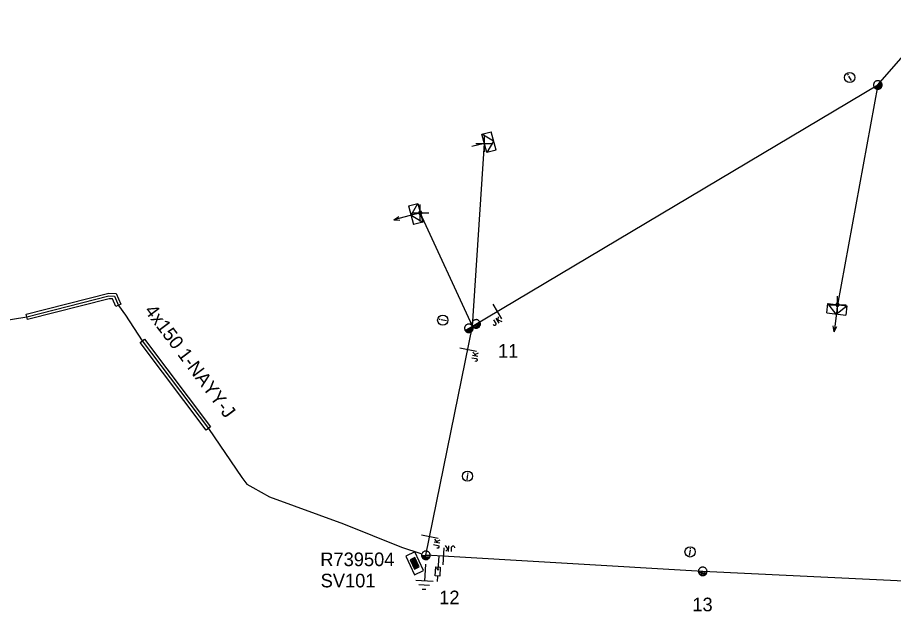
# Model space of a CAD drawing. Extents: x -544780 to -541582, y -1198995 to -1196551.
# Drawn here: x -542113.7 to -542049.5, y -1198907.5 to -1198863.9 of the extents above; entities that cross this region are included whole.
import ezdxf

# ---------------------------------------------------------------- set-up
doc = ezdxf.new("R2010")
doc.units = 0
for name, color, linetype in [('Vrstva 1', 7, 'Continuous'), ('Vrstva 10', 7, 'Continuous'), ('Vrstva 13', 7, 'Continuous'), ('Vrstva 14', 7, 'Continuous'), ('Vrstva 15', 7, 'Continuous'), ('Vrstva 16', 7, 'Continuous'), ('Vrstva 18', 7, 'Continuous'), ('Vrstva 2', 7, 'Continuous'), ('Vrstva 20', 7, 'Continuous'), ('Vrstva 28', 7, 'Continuous'), ('Vrstva 29', 7, 'Continuous'), ('Vrstva 30', 7, 'Continuous'), ('Vrstva 31', 7, 'Continuous'), ('Vrstva 34', 7, 'Continuous'), ('Vrstva 36', 7, 'Continuous'), ('Vrstva 5', 7, 'Continuous'), ('Vrstva 54', 7, 'Continuous'), ('Vrstva 6', 7, 'Continuous'), ('Vrstva 8', 7, 'Continuous'), ('Vrstva 9', 7, 'Continuous')]:
    doc.layers.add(name, color=color, linetype=linetype)

# ---------------------------------------------------------------- blocks, each defined once
blk = doc.blocks.new('NN440')
at = {"layer": 'Vrstva 2'}
for points in [[(0.63, 0), (0.63, 0.06), (0.62, 0.13), (0.6, 0.19), (0.58, 0.25), (0.55, 0.31), (0.51, 0.37), (0.47, 0.42), (0.42, 0.46), (0.37, 0.51), (0.32, 0.54), (0.26, 0.57), (0.2, 0.59), (0.13, 0.61), (0.07, 0.62), (0, 0.63), (-0.06, 0.62), (-0.13, 0.61), (-0.19, 0.59), (-0.26, 0.57), (-0.31, 0.54), (-0.37, 0.51), (-0.42, 0.46), (-0.47, 0.42), (-0.51, 0.37), (-0.54, 0.31), (-0.57, 0.25), (-0.6, 0.19), (-0.62, 0.13), (-0.63, 0.06), (-0.63, 0), (-0.63, -0.07), (-0.62, -0.14), (-0.6, -0.2), (-0.57, -0.26), (-0.54, -0.32), (-0.51, -0.37), (-0.47, -0.43), (-0.42, -0.47), (-0.37, -0.51), (-0.31, -0.55), (-0.26, -0.58), (-0.19, -0.6), (-0.13, -0.62), (-0.06, -0.63), (0, -0.63), (0.07, -0.63), (0.13, -0.62), (0.2, -0.6), (0.26, -0.58), (0.32, -0.55), (0.37, -0.51), (0.42, -0.47), (0.47, -0.43), (0.51, -0.37), (0.55, -0.32), (0.58, -0.26), (0.6, -0.2), (0.62, -0.14), (0.63, -0.07), (0.63, 0)], [(-0.63, 0), (0.63, 0)], [(-0.6, -0.18), (0.57, -0.18)], [(-0.51, -0.32), (0.5, -0.32)], [(-0.37, -0.47), (0.35, -0.47)]]:
    blk.add_lwpolyline(points, dxfattribs=at)
blk = doc.blocks.new('NN450')
at = {"layer": 'Vrstva 2'}
for points in [[(0, 0), (0, 0.07), (-0.01, 0.13), (-0.03, 0.19), (-0.05, 0.25), (-0.08, 0.31), (-0.12, 0.37), (-0.16, 0.42), (-0.21, 0.46), (-0.26, 0.51), (-0.31, 0.54), (-0.37, 0.57), (-0.43, 0.59), (-0.5, 0.61), (-0.56, 0.62), (-0.63, 0.62), (-0.69, 0.62), (-0.75, 0.61), (-0.82, 0.59), (-0.88, 0.57), (-0.94, 0.54), (-0.99, 0.51), (-1.04, 0.46), (-1.09, 0.42), (-1.13, 0.37), (-1.17, 0.31), (-1.2, 0.25), (-1.22, 0.19), (-1.24, 0.13), (-1.25, 0.07), (-1.25, 0), (-1.25, -0.07), (-1.24, -0.13), (-1.22, -0.19), (-1.2, -0.25), (-1.17, -0.31), (-1.13, -0.37), (-1.09, -0.42), (-1.04, -0.46), (-0.99, -0.51), (-0.94, -0.54), (-0.88, -0.57), (-0.82, -0.59), (-0.75, -0.61), (-0.69, -0.62), (-0.62, -0.63), (-0.56, -0.62), (-0.5, -0.61), (-0.43, -0.59), (-0.37, -0.57), (-0.31, -0.54), (-0.26, -0.51), (-0.21, -0.46), (-0.16, -0.42), (-0.12, -0.37), (-0.08, -0.31), (-0.05, -0.25), (-0.03, -0.19), (-0.01, -0.13), (0, -0.07), (0, 0)], [(1.25, 0), (1.25, 0.07), (1.24, 0.13), (1.22, 0.19), (1.2, 0.25), (1.17, 0.31), (1.13, 0.37), (1.09, 0.42), (1.04, 0.46), (0.99, 0.51), (0.94, 0.54), (0.88, 0.57), (0.82, 0.59), (0.75, 0.61), (0.69, 0.62), (0.62, 0.62), (0.56, 0.62), (0.5, 0.61), (0.43, 0.59), (0.37, 0.57), (0.31, 0.54), (0.26, 0.51), (0.21, 0.46), (0.16, 0.42), (0.12, 0.37), (0.08, 0.31), (0.05, 0.25), (0.03, 0.19), (0.01, 0.13), (0, 0.07), (0, 0), (0, -0.07), (0.01, -0.13), (0.03, -0.19), (0.05, -0.25), (0.08, -0.31), (0.12, -0.37), (0.16, -0.42), (0.21, -0.46), (0.26, -0.51), (0.31, -0.54), (0.37, -0.57), (0.43, -0.59), (0.5, -0.61), (0.56, -0.62), (0.63, -0.63), (0.69, -0.62), (0.75, -0.61), (0.82, -0.59), (0.88, -0.57), (0.94, -0.54), (0.99, -0.51), (1.04, -0.46), (1.09, -0.42), (1.13, -0.37), (1.17, -0.31), (1.2, -0.25), (1.22, -0.19), (1.24, -0.13), (1.25, -0.07), (1.25, 0)], [(-1.25, 0), (1.25, 0)], [(-1.23, -0.16), (-0.02, -0.16)], [(-1.16, -0.32), (-0.09, -0.32)], [(-1.03, -0.47), (-0.22, -0.47)], [(0.02, -0.16), (1.23, -0.16)], [(0.09, -0.32), (1.16, -0.32)], [(0.22, -0.47), (1.03, -0.47)]]:
    blk.add_lwpolyline(points, dxfattribs=at)
blk = doc.blocks.new('NN560')
at = {"layer": 'Vrstva 2'}
for points in [[(1.999, -0.001), (1.59, 0.141)], [(0, -0.001), (1.999, -0.001)], [(1.999, -0.001), (1.59, -0.134)]]:
    blk.add_lwpolyline(points, dxfattribs=at)
blk = doc.blocks.new('NN840')
at = {"layer": 'Vrstva 15'}
for points in [[(0.003, 0.619), (0.003, -0.631)], [(-0.538, -0.385), (-0.538, -0.71)], [(-0.332, -0.385), (-0.332, -0.798)], [(-0.332, -0.641), (-0.125, -0.385)], [(-0.263, -0.557), (-0.091, -0.798)], [(-0.745, -0.71), (-0.745, -0.66)], [(-0.73, -0.764), (-0.745, -0.71)], [(-0.657, -0.798), (-0.73, -0.764)], [(-0.627, -0.798), (-0.657, -0.798)], [(-0.558, -0.764), (-0.627, -0.798)], [(-0.538, -0.71), (-0.558, -0.764)]]:
    blk.add_lwpolyline(points, dxfattribs=at)
blk = doc.blocks.new('NN770')
at = {"layer": 'Vrstva 10'}
for p, q in [((0.002, 0.187), (0.002, 0.263)), ((0.002, -0.276), (0.002, 0.111))]:
    blk.add_line(p, q, dxfattribs=at)
blk.add_circle((0, -0.008), 0.375, dxfattribs=at)
blk = doc.blocks.new('NN800')
at = {"layer": 'Vrstva 1'}
for points in [[(-0.442, 0.442), (0.442, -0.442)], [(-0.442, -0.442), (0.442, 0.442)]]:
    blk.add_lwpolyline(points, dxfattribs=at)
blk = doc.blocks.new('NN820')
at = {"layer": 'Vrstva 13'}
for points in [[(-0.003, 0.004), (-0.003, -1.049)], [(-0.165, -0.813), (0.165, -0.813)], [(-0.165, -1.473), (-0.165, -0.813)], [(-0.003, -1.049), (-0.062, -0.926)], [(-0.003, -1.049), (0.057, -0.926)], [(0.165, -0.813), (0.165, -1.473)], [(0.165, -1.473), (-0.165, -1.473)], [(-0.003, -1.473), (-0.003, -1.871)]]:
    blk.add_lwpolyline(points, dxfattribs=at)
blk = doc.blocks.new('NN620')
at = {"layer": 'Vrstva 8'}
for points in [[(0.752, 0.004), (-0.748, 0.004)], [(-0.748, 0.004), (-0.748, -0.746)], [(0.752, -0.746), (0.752, 0.004)], [(0.368, -0.18), (-0.376, -0.18)], [(-0.376, -0.18), (-0.376, -0.558)], [(-0.376, -0.558), (0.368, -0.558)], [(0.321, -0.227), (-0.329, -0.227)], [(-0.329, -0.227), (-0.329, -0.51)], [(-0.329, -0.51), (0.321, -0.51)], [(0.274, -0.274), (-0.281, -0.274)], [(-0.281, -0.274), (-0.281, -0.463)], [(-0.281, -0.463), (0.274, -0.463)], [(0.227, -0.321), (-0.234, -0.321)], [(-0.234, -0.321), (-0.234, -0.416)], [(-0.234, -0.416), (0.227, -0.416)], [(-0.193, -0.369), (0.185, -0.369)], [(0.227, -0.416), (0.227, -0.321)], [(0.274, -0.463), (0.274, -0.274)], [(0.321, -0.51), (0.321, -0.227)], [(0.368, -0.558), (0.368, -0.18)], [(-0.748, -0.746), (0.752, -0.746)]]:
    blk.add_lwpolyline(points, dxfattribs=at)
blk = doc.blocks.new('NN630')
at = {"layer": 'Vrstva 9'}
for points in [[(-0.003, -0.7), (-0.703, 0)], [(-0.703, -0.7), (-0.703, 0), (0.697, 0), (0.697, -0.7)], [(-0.003, -0.7), (0.697, 0)], [(-0.703, -0.7), (0.697, -0.7)]]:
    blk.add_lwpolyline(points, dxfattribs=at)
blk = doc.blocks.new('NN810')
at = {"layer": 'Vrstva 14'}
for points in [[(0.004, -0.64), (0.004, -1.89)], [(0.629, -1.89), (-0.621, -1.89)], [(0.388, -2.2), (-0.399, -2.2)], [(0.004, -2.515), (-0.124, -2.515)], [(0.137, -2.515), (0.004, -2.515)]]:
    blk.add_lwpolyline(points, dxfattribs=at)
blk = doc.blocks.new('NN500')
at = {"layer": 'Vrstva 2'}
for points in [[(0, -0.24), (0.02, -0.23), (0.05, -0.23), (0.07, -0.22), (0.09, -0.22), (0.12, -0.2), (0.14, -0.19), (0.16, -0.18), (0.17, -0.16), (0.19, -0.14), (0.2, -0.12), (0.21, -0.1), (0.22, -0.07), (0.23, -0.05), (0.23, -0.02), (0.23, 0), (0.23, 0.02), (0.23, 0.05), (0.22, 0.07), (0.21, 0.1), (0.2, 0.12), (0.19, 0.14), (0.17, 0.16), (0.16, 0.17), (0.14, 0.19), (0.12, 0.2), (0.09, 0.21), (0.07, 0.22), (0.05, 0.23), (0.02, 0.23), (0, 0.23), (-0.03, 0.23), (-0.05, 0.23), (-0.07, 0.22), (-0.1, 0.21), (-0.12, 0.2), (-0.14, 0.19), (-0.16, 0.17), (-0.18, 0.16), (-0.19, 0.14), (-0.2, 0.12), (-0.22, 0.1), (-0.22, 0.07), (-0.23, 0.05), (-0.23, 0.02), (-0.24, 0), (-0.23, -0.02), (-0.23, -0.05), (-0.22, -0.07), (-0.22, -0.1), (-0.2, -0.12), (-0.19, -0.14), (-0.18, -0.16), (-0.16, -0.18), (-0.14, -0.19), (-0.12, -0.2), (-0.1, -0.22), (-0.07, -0.22), (-0.05, -0.23), (-0.03, -0.23), (0, -0.24)], [(0, -0.24), (0.02, -0.23), (0.05, -0.23), (0.07, -0.22), (0.09, -0.22), (0.12, -0.2), (0.14, -0.19), (0.16, -0.18), (0.17, -0.16), (0.19, -0.14), (0.2, -0.12), (0.21, -0.1), (0.22, -0.07), (0.23, -0.05), (0.23, -0.02), (0.23, 0), (0.23, 0.02), (0.23, 0.05), (0.22, 0.07), (0.21, 0.1), (0.2, 0.12), (0.19, 0.14), (0.17, 0.16), (0.16, 0.17), (0.14, 0.19), (0.12, 0.2), (0.09, 0.21), (0.07, 0.22), (0.05, 0.23), (0.02, 0.23), (0, 0.23), (-0.03, 0.23), (-0.05, 0.23), (-0.07, 0.22), (-0.1, 0.21), (-0.12, 0.2), (-0.14, 0.19), (-0.16, 0.17), (-0.18, 0.16), (-0.19, 0.14), (-0.2, 0.12), (-0.22, 0.1), (-0.22, 0.07), (-0.23, 0.05), (-0.23, 0.02), (-0.24, 0), (-0.23, -0.02), (-0.23, -0.05), (-0.22, -0.07), (-0.22, -0.1), (-0.2, -0.12), (-0.19, -0.14), (-0.18, -0.16), (-0.16, -0.18), (-0.14, -0.19), (-0.12, -0.2), (-0.1, -0.22), (-0.07, -0.22), (-0.05, -0.23), (-0.03, -0.23), (0, -0.24)], [(0, -0.21), (0.02, -0.2), (0.04, -0.2), (0.06, -0.2), (0.08, -0.19), (0.1, -0.18), (0.12, -0.17), (0.14, -0.15), (0.15, -0.14), (0.16, -0.12), (0.18, -0.1), (0.19, -0.08), (0.19, -0.06), (0.2, -0.04), (0.2, -0.02), (0.2, 0), (0.2, 0.02), (0.2, 0.04), (0.19, 0.06), (0.19, 0.08), (0.18, 0.1), (0.16, 0.12), (0.15, 0.14), (0.14, 0.15), (0.12, 0.17), (0.1, 0.18), (0.08, 0.19), (0.06, 0.19), (0.04, 0.2), (0.02, 0.2), (0, 0.2), (-0.02, 0.2), (-0.04, 0.2), (-0.06, 0.19), (-0.08, 0.19), (-0.1, 0.18), (-0.12, 0.17), (-0.14, 0.15), (-0.15, 0.14), (-0.17, 0.12), (-0.18, 0.1), (-0.19, 0.08), (-0.2, 0.06), (-0.2, 0.04), (-0.21, 0.02), (-0.21, 0), (-0.21, -0.02), (-0.2, -0.04), (-0.2, -0.06), (-0.19, -0.08), (-0.18, -0.1), (-0.17, -0.12), (-0.15, -0.14), (-0.14, -0.15), (-0.12, -0.17), (-0.1, -0.18), (-0.08, -0.19), (-0.06, -0.2), (-0.04, -0.2), (-0.02, -0.2), (0, -0.21)], [(0, -0.18), (0.02, -0.18), (0.04, -0.17), (0.05, -0.17), (0.07, -0.16), (0.09, -0.15), (0.1, -0.14), (0.12, -0.13), (0.13, -0.12), (0.14, -0.1), (0.15, -0.09), (0.16, -0.07), (0.17, -0.05), (0.17, -0.04), (0.17, -0.02), (0.17, 0), (0.17, 0.02), (0.17, 0.04), (0.17, 0.05), (0.16, 0.07), (0.15, 0.09), (0.14, 0.1), (0.13, 0.12), (0.12, 0.13), (0.1, 0.14), (0.09, 0.15), (0.07, 0.16), (0.05, 0.17), (0.04, 0.17), (0.02, 0.17), (0, 0.18), (-0.02, 0.17), (-0.04, 0.17), (-0.06, 0.17), (-0.07, 0.16), (-0.09, 0.15), (-0.1, 0.14), (-0.12, 0.13), (-0.13, 0.12), (-0.14, 0.1), (-0.15, 0.09), (-0.16, 0.07), (-0.17, 0.05), (-0.17, 0.04), (-0.18, 0.02), (-0.18, 0), (-0.18, -0.02), (-0.17, -0.04), (-0.17, -0.05), (-0.16, -0.07), (-0.15, -0.09), (-0.14, -0.1), (-0.13, -0.12), (-0.12, -0.13), (-0.1, -0.14), (-0.09, -0.15), (-0.07, -0.16), (-0.06, -0.17), (-0.04, -0.17), (-0.02, -0.18), (0, -0.18)], [(0, -0.15), (0.01, -0.15), (0.03, -0.14), (0.04, -0.14), (0.06, -0.13), (0.07, -0.13), (0.08, -0.12), (0.1, -0.11), (0.11, -0.1), (0.12, -0.09), (0.13, -0.07), (0.13, -0.06), (0.14, -0.05), (0.14, -0.03), (0.14, -0.02), (0.14, 0), (0.14, 0.01), (0.14, 0.03), (0.14, 0.04), (0.13, 0.06), (0.13, 0.07), (0.12, 0.09), (0.11, 0.1), (0.1, 0.11), (0.08, 0.12), (0.07, 0.13), (0.06, 0.13), (0.04, 0.14), (0.03, 0.14), (0.01, 0.14), (0, 0.15), (-0.02, 0.14), (-0.03, 0.14), (-0.05, 0.14), (-0.06, 0.13), (-0.07, 0.13), (-0.09, 0.12), (-0.1, 0.11), (-0.11, 0.1), (-0.12, 0.09), (-0.13, 0.07), (-0.13, 0.06), (-0.14, 0.04), (-0.14, 0.03), (-0.15, 0.01), (-0.15, 0), (-0.15, -0.02), (-0.14, -0.03), (-0.14, -0.05), (-0.13, -0.06), (-0.13, -0.07), (-0.12, -0.09), (-0.11, -0.1), (-0.1, -0.11), (-0.09, -0.12), (-0.07, -0.13), (-0.06, -0.13), (-0.05, -0.14), (-0.03, -0.14), (-0.02, -0.15), (0, -0.15)], [(0, -0.12), (0.01, -0.12), (0.02, -0.11), (0.03, -0.11), (0.05, -0.11), (0.06, -0.1), (0.07, -0.09), (0.08, -0.09), (0.09, -0.08), (0.09, -0.07), (0.1, -0.06), (0.11, -0.05), (0.11, -0.04), (0.11, -0.02), (0.11, -0.01), (0.12, 0), (0.11, 0.01), (0.11, 0.02), (0.11, 0.04), (0.11, 0.05), (0.1, 0.06), (0.09, 0.07), (0.09, 0.08), (0.08, 0.09), (0.07, 0.09), (0.06, 0.1), (0.05, 0.11), (0.03, 0.11), (0.02, 0.11), (0.01, 0.12), (0, 0.12), (-0.01, 0.12), (-0.03, 0.11), (-0.04, 0.11), (-0.05, 0.11), (-0.06, 0.1), (-0.07, 0.09), (-0.08, 0.09), (-0.09, 0.08), (-0.1, 0.07), (-0.1, 0.06), (-0.11, 0.05), (-0.11, 0.04), (-0.12, 0.02), (-0.12, 0.01), (-0.12, 0), (-0.12, -0.01), (-0.12, -0.02), (-0.11, -0.04), (-0.11, -0.05), (-0.1, -0.06), (-0.1, -0.07), (-0.09, -0.08), (-0.08, -0.09), (-0.07, -0.09), (-0.06, -0.1), (-0.05, -0.11), (-0.04, -0.11), (-0.03, -0.11), (-0.01, -0.12), (0, -0.12)], [(0, -0.09), (0.01, -0.09), (0.02, -0.09), (0.03, -0.08), (0.03, -0.08), (0.04, -0.08), (0.05, -0.07), (0.06, -0.07), (0.06, -0.06), (0.07, -0.05), (0.07, -0.04), (0.08, -0.04), (0.08, -0.03), (0.08, -0.02), (0.09, -0.01), (0.09, 0), (0.09, 0.01), (0.08, 0.02), (0.08, 0.03), (0.08, 0.03), (0.07, 0.04), (0.07, 0.05), (0.06, 0.06), (0.06, 0.06), (0.05, 0.07), (0.04, 0.07), (0.03, 0.08), (0.03, 0.08), (0.02, 0.08), (0.01, 0.09), (0, 0.09), (-0.01, 0.09), (-0.02, 0.08), (-0.03, 0.08), (-0.04, 0.08), (-0.04, 0.07), (-0.05, 0.07), (-0.06, 0.06), (-0.07, 0.06), (-0.07, 0.05), (-0.08, 0.04), (-0.08, 0.03), (-0.08, 0.03), (-0.09, 0.02), (-0.09, 0.01), (-0.09, 0), (-0.09, -0.01), (-0.09, -0.02), (-0.08, -0.03), (-0.08, -0.04), (-0.08, -0.04), (-0.07, -0.05), (-0.07, -0.06), (-0.06, -0.07), (-0.05, -0.07), (-0.04, -0.08), (-0.04, -0.08), (-0.03, -0.08), (-0.02, -0.09), (-0.01, -0.09), (0, -0.09)], [(0, -0.06), (0, -0.06), (0.01, -0.06), (0.02, -0.05), (0.02, -0.05), (0.03, -0.05), (0.03, -0.05), (0.04, -0.04), (0.04, -0.04), (0.05, -0.03), (0.05, -0.03), (0.05, -0.02), (0.05, -0.02), (0.05, -0.01), (0.06, -0.01), (0.06, 0), (0.06, 0.01), (0.05, 0.01), (0.05, 0.02), (0.05, 0.02), (0.05, 0.03), (0.05, 0.03), (0.04, 0.04), (0.04, 0.04), (0.03, 0.05), (0.03, 0.05), (0.02, 0.05), (0.02, 0.05), (0.01, 0.06), (0, 0.06), (0, 0.06), (-0.01, 0.06), (-0.01, 0.06), (-0.02, 0.05), (-0.02, 0.05), (-0.03, 0.05), (-0.03, 0.05), (-0.04, 0.04), (-0.04, 0.04), (-0.05, 0.03), (-0.05, 0.03), (-0.05, 0.02), (-0.06, 0.02), (-0.06, 0.01), (-0.06, 0.01), (-0.06, 0), (-0.06, -0.01), (-0.06, -0.01), (-0.06, -0.02), (-0.05, -0.02), (-0.05, -0.03), (-0.05, -0.03), (-0.04, -0.04), (-0.04, -0.04), (-0.03, -0.05), (-0.03, -0.05), (-0.02, -0.05), (-0.02, -0.05), (-0.01, -0.06), (-0.01, -0.06), (0, -0.06)], [(0, -0.03), (0, -0.03), (0, -0.03), (0.01, -0.03), (0.01, -0.03), (0.01, -0.02), (0.02, -0.02), (0.02, -0.02), (0.02, -0.02), (0.02, -0.02), (0.02, -0.01), (0.02, -0.01), (0.03, -0.01), (0.03, -0.01), (0.03, 0), (0.03, 0), (0.03, 0), (0.03, 0.01), (0.03, 0.01), (0.02, 0.01), (0.02, 0.01), (0.02, 0.02), (0.02, 0.02), (0.02, 0.02), (0.02, 0.02), (0.01, 0.02), (0.01, 0.02), (0.01, 0.03), (0, 0.03), (0, 0.03), (0, 0.03), (0, 0.03), (-0.01, 0.03), (-0.01, 0.03), (-0.01, 0.02), (-0.02, 0.02), (-0.02, 0.02), (-0.02, 0.02), (-0.02, 0.02), (-0.02, 0.02), (-0.03, 0.01), (-0.03, 0.01), (-0.03, 0.01), (-0.03, 0.01), (-0.03, 0), (-0.03, 0), (-0.03, 0), (-0.03, -0.01), (-0.03, -0.01), (-0.03, -0.01), (-0.03, -0.01), (-0.02, -0.02), (-0.02, -0.02), (-0.02, -0.02), (-0.02, -0.02), (-0.02, -0.02), (-0.01, -0.03), (-0.01, -0.03), (-0.01, -0.03), (0, -0.03), (0, -0.03)], [(0.23, 0), (0.7, 0)]]:
    blk.add_lwpolyline(points, dxfattribs=at)
blk = doc.blocks.new('NN510')
at = {"layer": 'Vrstva 2'}
blk.add_lwpolyline([(0.001, 0.002), (0.001, 0.939)], dxfattribs=at)

msp = doc.modelspace()

# ---------------------------------------------------------------- linework, layer by layer
at = {"layer": 'Vrstva 1'}
for points in [[(-542080.36, -1198886.573), (-542050.67, -1198868.89), (-542029.05, -1198844.09), (-542003.068, -1198821.935)], [(-542083.77, -1198903.38), (-542080.36, -1198886.573)], [(-542035.5, -1198905.92), (-542063.497, -1198904.556), (-542083.77, -1198903.38)]]:
    msp.add_lwpolyline(points, dxfattribs=at)
at = {"layer": 'Vrstva 20'}
for points in [[(-542113.05, -1198885.706), (-542107.01, -1198884.159), (-542106.456, -1198884.186), (-542106.116, -1198884.971), (-542106.484, -1198885.129), (-542106.724, -1198884.574), (-542106.97, -1198884.561), (-542112.95, -1198886.094)], [(-542104.39, -1198887.54), (-542099.55, -1198893.97), (-542099.87, -1198894.21), (-542104.71, -1198887.78)]]:
    msp.add_lwpolyline(points, close=True, dxfattribs=at)
at = {"layer": 'Vrstva 5'}
msp.add_lwpolyline([(-542118.88, -1198886.85), (-542113, -1198885.9), (-542106.99, -1198884.36), (-542106.59, -1198884.38), (-542106.3, -1198885.05), (-542105.77, -1198885.77), (-542104.55, -1198887.66), (-542099.71, -1198894.09), (-542097.26, -1198897.68), (-542096.89, -1198898.16), (-542096.44, -1198898.42), (-542095.23, -1198899.09), (-542089.82, -1198901.07), (-542085.57, -1198902.78), (-542084.145, -1198903.255)], dxfattribs=at)
at = {"layer": 'Vrstva 54'}
for points in [[(-542050.67, -1198868.89), (-542053.623, -1198885.004)], [(-542080.36, -1198886.573), (-542079.489, -1198873.173)], [(-542080.36, -1198886.573), (-542084.181, -1198878.269)]]:
    msp.add_lwpolyline(points, dxfattribs=at)

# ---------------------------------------------------------------- block references
at = {"layer": 'Vrstva 13'}
for name, p, xscale, yscale, rotation in [('NN440', (-542050.67, -1198868.89), 0.49999999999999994, 0.5000000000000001, 30.777508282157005), ('NN500', (-542084.181, -1198878.269), 0.5, 0.5, -165.3829998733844), ('NN500', (-542053.623, -1198885.004), 0.5, 0.5000000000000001, -97.02200000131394), ('NN450', (-542080.36, -1198886.573), 0.49999999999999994, 0.5000000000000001, 30.777508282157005), ('NN440', (-542083.77, -1198903.38), 0.49999999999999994, 0.5000000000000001, -3.114706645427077), ('NN440', (-542063.496, -1198904.556), 0.5, 0.5000000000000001, -8.387925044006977)]:
    msp.add_blockref(name, p, dxfattribs=dict(at, xscale=xscale, yscale=yscale, rotation=rotation))
for name, p, rotation in [('NN510', (-542079.488, -1198873.173), 104.49861112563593), ('NN560', (-542084.181, -1198878.269), -165.38338330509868), ('NN560', (-542053.623, -1198885.003), -97.02204722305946)]:
    msp.add_blockref(name, p, dxfattribs=dict(at, rotation=rotation))
at = {"layer": 'Vrstva 15', "rotation": -3.3343113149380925}
msp.add_blockref('NN810', (-542083.77, -1198903.38), dxfattribs=at)
at = {"layer": 'Vrstva 16', "rotation": -3.3184864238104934}
msp.add_blockref('NN820', (-542082.833, -1198903.435), dxfattribs=at)
at = {"layer": 'Vrstva 18'}
for p, rotation in [((-542078.551, -1198885.495), 30.777508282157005), ((-542080.683, -1198888.295), 79.37027223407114), ((-542083.485, -1198901.998), 79.37027223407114), ((-542082.464, -1198903.456), 176.66820837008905)]:
    msp.add_blockref('NN840', p, dxfattribs=dict(at, rotation=rotation))
at = {"layer": 'Vrstva 28', "rotation": -64.94902226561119}
msp.add_blockref('NN620', (-542084.259, -1198903.817), dxfattribs=at)
at = {"layer": 'Vrstva 31'}
for p, rotation in [((-542079.489, -1198873.173), 104.4986110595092), ((-542084.181, -1198878.269), -75.38338338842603), ((-542053.623, -1198885.003), -7.022047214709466)]:
    msp.add_blockref('NN630', p, dxfattribs=dict(at, rotation=rotation))
at = {"layer": 'Vrstva 34'}
for p, rotation in [((-542079.489, -1198873.173), 45.000000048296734), ((-542084.181, -1198878.269), 45), ((-542053.623, -1198885.003), 45)]:
    msp.add_blockref('NN800', p, dxfattribs=dict(at, rotation=rotation))
at = {"layer": 'Vrstva 36'}
for p, rotation in [((-542052.732, -1198868.336), 30.77750839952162), ((-542082.547, -1198886.135), 79.37027223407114), ((-542080.723, -1198897.567), -8.388602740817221), ((-542064.419, -1198903.125), -8.387327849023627)]:
    msp.add_blockref('NN770', p, dxfattribs=dict(at, rotation=rotation))

# ---------------------------------------------------------------- texts
at = {"layer": 'Vrstva 14'}
for s, p in [('11', (-542078.488, -1198888.892)), ('12', (-542082.799, -1198906.971)), ('13', (-542064.253, -1198907.487))]:
    msp.add_text(s, height=1, dxfattribs=at).set_placement(p)
at = {"layer": 'Vrstva 29'}
msp.add_text('R739504', height=1, dxfattribs=at).set_placement((-542091.508, -1198904.175))
at = {"layer": 'Vrstva 30'}
msp.add_text('SV101', height=1, dxfattribs=at).set_placement((-542091.482, -1198905.733))
at = {"layer": 'Vrstva 6'}
msp.add_text('4x150 1-NAYY-J', height=1, rotation=306.97, dxfattribs=at).set_placement((-542104.429, -1198885.452))

doc.saveas('drawing.dxf')
